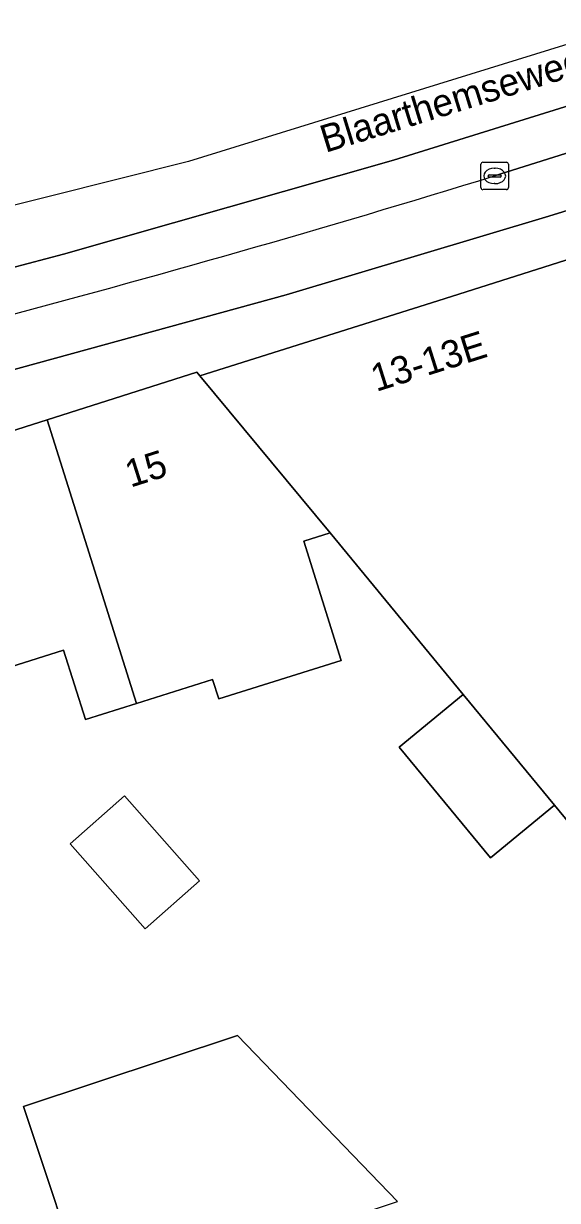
# Model space of a CAD drawing. Extents: x 159053 to 160042, y 380449 to 381423.
# Drawn here: x 159591.85 to 159611.32, y 381293.84 to 381336.77 of the extents above; entities that cross this region are included whole.
import ezdxf

# ---------------------------------------------------------------- set-up
doc = ezdxf.new("R2010")
doc.units = 0
for name, color, linetype in [('IMGEO_Erf', 7, 'Continuous'), ('IMGEO_Kolk', 7, 'Continuous'), ('IMGEO_Openbare_ruimte_label', 7, 'Continuous'), ('IMGEO_Pand', 7, 'Continuous'), ('IMGEO_Pand_nummerreeks', 7, 'Continuous'), ('IMGEO_Parkeervlak_open', 7, 'Continuous'), ('IMGEO_Rijbaan_lokaal_gesloten', 7, 'Continuous'), ('IMGEO_Voetpad_open', 7, 'Continuous')]:
    doc.layers.add(name, color=color, linetype=linetype)

msp = doc.modelspace()

# ---------------------------------------------------------------- linework, layer by layer
at = {"layer": 'IMGEO_Erf'}
for points in [[(159615.438, 381303.128), (159611.211, 381308.257), (159608.879, 381306.335), (159605.551, 381310.374), (159607.883, 381312.296), (159603.028, 381318.186), (159602.069, 381317.885), (159603.436, 381313.536), (159598.97, 381312.133), (159598.747, 381312.843), (159595.973, 381311.971), (159594.11, 381311.386), (159593.316, 381313.91), (159589.693, 381312.771)], [(159594.243, 381290.076), (159591.857, 381297.275), (159599.66, 381299.862), (159605.492, 381293.805)]]:
    msp.add_lwpolyline(points, dxfattribs=at)
msp.add_lwpolyline([(159596.294, 381303.748), (159593.558, 381306.849), (159595.538, 381308.597), (159598.273, 381305.494)], close=True, dxfattribs=at)
at = {"layer": 'IMGEO_Kolk'}
for p, q in [((159608.607, 381331.708), (159609.459, 381331.708)), ((159608.532, 381330.782), (159608.532, 381331.634)), ((159609.02, 381331.488), (159609.045, 381331.488)), ((159609.533, 381331.634), (159609.533, 381330.782)), ((159608.791, 381331.202), (159608.791, 381331.214)), ((159609.229, 381331.165), (159608.831, 381331.165)), ((159608.834, 381331.251), (159609.232, 381331.251)), ((159609.043, 381330.928), (159609.018, 381330.928)), ((159609.275, 381331.214), (159609.275, 381331.202)), ((159609.459, 381330.708), (159608.607, 381330.708))]:
    msp.add_line(p, q, dxfattribs=at)
for points in [[(159608.607, 381331.708), (159609.459, 381331.708)], [(159608.532, 381330.782), (159608.532, 381331.634)], [(159609.533, 381331.634), (159609.533, 381330.782)], [(159609.459, 381330.708), (159608.607, 381330.708)]]:
    msp.add_lwpolyline(points, dxfattribs=at)
for centre, radius, start, end in [((159608.609, 381331.632), 0.0765, 91.552, 178.448), ((159608.609, 381331.632), 0.0765, 91.552, 178.448), ((159609.457, 381331.632), 0.0765, 1.552, 88.448), ((159609.457, 381331.632), 0.0765, 1.552, 88.448), ((159608.831, 381331.211), 0.0403, 85.8775, 175.7526), ((159608.828, 381331.201), 0.0366, 178.938, 274.7102), ((159609.232, 381331.208), 0.043, 264.8664, 352.4533), ((159609.236, 381331.213), 0.0386, 1.7309, 96.639), ((159608.609, 381330.784), 0.0765, 181.552, 268.448), ((159608.609, 381330.784), 0.0765, 181.552, 268.448), ((159609.457, 381330.784), 0.0765, 271.552, 358.448), ((159609.457, 381330.784), 0.0765, 271.552, 358.448)]:
    msp.add_arc(centre, radius, start, end, dxfattribs=at)
for centre, major_axis, ratio, start_param, end_param in [((159609.019, 381331.208), (-0.387, 0.002), 0.722429, 4.712389, 7.853982), ((159609.044, 381331.208), (-0.39, 0.002), 0.717154, 1.570796, 4.712389)]:
    msp.add_ellipse(centre, major_axis=major_axis, ratio=ratio, start_param=start_param, end_param=end_param, dxfattribs=at)
at = {"layer": 'IMGEO_Pand'}
for points in [[(159616.629, 381317.077), (159615.233, 381318.234), (159614.685, 381320.012), (159612.131, 381328.291), (159606.958, 381326.659), (159598.276, 381323.919), (159603.028, 381318.186), (159607.883, 381312.296), (159611.211, 381308.257), (159615.438, 381303.128), (159615.59, 381303.253), (159620.255, 381307.091), (159615.637, 381312.704), (159613.844, 381311.229), (159611.785, 381313.732)], [(159598.276, 381323.919), (159598.171, 381324.046), (159592.718, 381322.313), (159595.973, 381311.971), (159598.747, 381312.843), (159598.97, 381312.133), (159603.436, 381313.536), (159602.069, 381317.885), (159603.028, 381318.186)], [(159592.718, 381322.313), (159587.241, 381320.572), (159588.74, 381315.803), (159589.693, 381312.771), (159593.316, 381313.91), (159594.11, 381311.386), (159595.973, 381311.971)], [(159607.883, 381312.296), (159605.551, 381310.374), (159608.879, 381306.335), (159611.211, 381308.257)], [(159596.294, 381303.748), (159598.273, 381305.494), (159595.538, 381308.597), (159593.558, 381306.849)], [(159594.243, 381290.076), (159605.492, 381293.805), (159599.66, 381299.862), (159591.857, 381297.275)]]:
    msp.add_lwpolyline(points, close=True, dxfattribs=at)
at = {"layer": 'IMGEO_Parkeervlak_open'}
for points in [[(159633.506, 381338.945), (159630.005, 381337.827), (159609.028, 381331.21)], [(159611.01, 381329.738), (159614.897, 381330.949), (159623.52, 381333.664), (159631.123, 381336.106)], [(159588.668, 381323.369), (159601.428, 381326.867), (159611.01, 381329.738)]]:
    msp.add_lwpolyline(points, dxfattribs=at)
msp.add_arc((159469.985, 381782.299), 472.032, 284.77982, 287.13129, dxfattribs=at)
at = {"layer": 'IMGEO_Rijbaan_lokaal_gesloten'}
msp.add_lwpolyline([(159485.73, 381310.724), (159485.73, 381310.724), (159486.249, 381307.229), (159498.232, 381309.125), (159519.334, 381312.605), (159537.334, 381315.754), (159551.245, 381318.435), (159564.404, 381321.209), (159579.772, 381324.783), (159593.307, 381328.356), (159605.338, 381331.789), (159626.628, 381338.418), (159649.891, 381345.846), (159673.107, 381353.416), (159685.932, 381357.579), (159685.204, 381359.893), (159670.766, 381354.293), (159597.865, 381331.733), (159554.111, 381320.745)], close=True, dxfattribs=at)
for points in [[(159646.645, 381343.165), (159647.835, 381343.553), (159654.516, 381345.704), (159666.744, 381349.619), (159667.868, 381349.99), (159673.12, 381351.701), (159683.849, 381355.162), (159686.437, 381355.972), (159685.932, 381357.579), (159673.107, 381353.416), (159649.891, 381345.846), (159626.628, 381338.418), (159605.338, 381331.789), (159593.307, 381328.356), (159579.772, 381324.783), (159564.404, 381321.209), (159551.245, 381318.435)], [(159609.028, 381331.21), (159630.005, 381337.827), (159633.506, 381338.945), (159646.645, 381343.165)]]:
    msp.add_lwpolyline(points, dxfattribs=at)
msp.add_arc((159469.985, 381782.299), 472.032, 284.77982, 287.13129, dxfattribs=at)
at = {"layer": 'IMGEO_Voetpad_open'}
for points in [[(159566.613, 381313.989), (159569.482, 381314.953), (159577.41, 381317.574), (159585.778, 381320.34), (159587.241, 381320.572), (159592.718, 381322.313), (159598.171, 381324.046), (159598.276, 381323.919), (159606.958, 381326.659), (159612.131, 381328.291), (159615.385, 381329.317), (159626.721, 381332.894), (159627.838, 381333.25), (159642.115, 381338.761), (159649.123, 381341.466), (159649.689, 381340.025), (159649.793, 381340.059), (159662.407, 381344.235)], [(159631.123, 381336.106), (159623.52, 381333.664), (159614.897, 381330.949), (159611.01, 381329.738), (159601.428, 381326.867), (159588.668, 381323.369)]]:
    msp.add_lwpolyline(points, dxfattribs=at)

# ---------------------------------------------------------------- texts
at = {"layer": 'IMGEO_Openbare_ruimte_label'}
msp.add_text('Blaarthemseweg', height=1, rotation=17.1659, dxfattribs=at).set_placement((159602.861, 381332.046))
at = {"layer": 'IMGEO_Pand_nummerreeks'}
for s, rotation, p in [('13-13E', 17.5096, (159604.714, 381323.33)), ('15', 17.6299, (159595.753, 381319.836))]:
    msp.add_text(s, height=1, rotation=rotation, dxfattribs=at).set_placement(p)

doc.saveas('drawing.dxf')
